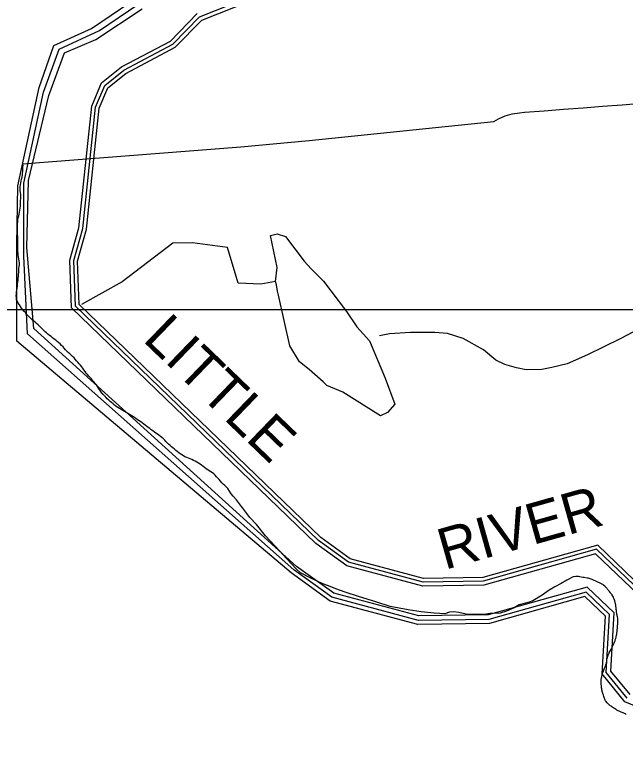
# Model space of a CAD drawing. Extents: x 2206922 to 2357709, y 510027 to 673830.
# Drawn here: x 2292602 to 2295098, y 608980 to 611959 of the extents above; entities that cross this region are included whole.
import ezdxf

# ---------------------------------------------------------------- set-up
doc = ezdxf.new("R2010")
doc.units = 0
for name, color, linetype in [('Exist Boundary Political City Limit New', 7, 'Continuous'), ('Exist Hydrographic Buffer Line', 7, 'Continuous'), ('Exist Hydrographic Misc Water Feature', 7, 'Continuous'), ('Exist Hydrographic River Shore', 7, 'Continuous'), ('Exist Hydrographic River Shore Label', 7, 'Continuous'), ('Exist Road Non-System Type 51', 7, 'Continuous'), ('Map Preparation Boundary City Limit Buffer Line', 7, 'Continuous'), ('Map Preparation Inset Cut Line', 7, 'Continuous')]:
    doc.layers.add(name, color=color, linetype=linetype)

msp = doc.modelspace()

# ---------------------------------------------------------------- linework, layer by layer
at = {"layer": 'Exist Boundary Political City Limit New'}
for points in [[(2292615.2, 610865.4), (2292616.2, 610873.3), (2292617.2, 610881.2), (2292618.2, 610889.2), (2292618.5, 610897.1), (2292618.8, 610905.1), (2292619, 610913.2), (2292619.2, 610921.1), (2292620.5, 610929.1), (2292622, 610936.9), (2292621.5, 610944.9), (2292620.8, 610952.8), (2292619.5, 610960.8), (2292618.2, 610968.7), (2292617.2, 610976.6), (2292616.5, 610984.6), (2292615.8, 610992.6), (2292615, 611000.6), (2292614.8, 611008.5), (2292614.8, 611016.5), (2292615.2, 611032.5), (2292615.2, 611040.5), (2292615, 611048.5), (2292614, 611064.5), (2292613.8, 611072.5), (2292613.8, 611080.5), (2292614.5, 611104.5), (2292615, 611112.5), (2292616, 611120.4), (2292617.2, 611128.2), (2292619.2, 611136.1), (2292621.2, 611143.8), (2292622.8, 611151.7), (2292624, 611159.6), (2292625, 611167.5), (2292625.8, 611175.5), (2292626.2, 611183.4), (2292627.5, 611223.4), (2292626.5, 611231.4), (2292625.2, 611239.3), (2292625, 611247.2), (2292625.2, 611255.2), (2292626.2, 611263.2), (2292627.2, 611271.2), (2292629, 611278.9), (2292630.8, 611286.8), (2292632.5, 611294.6), (2292634, 611302.4), (2292635, 611310.3), (2292636, 611318.3), (2292636, 611334.3), (2292636.5, 611342.3), (2292633.8, 611349.6), (2293526.2, 611419), (2293805, 611444.4), (2294560.5, 611521.5), (2294579, 611533.2), (2294606.2, 611545.3), (2294635.2, 611553.8), (2294665.5, 611558.1), (2294685.2, 611559.7), (2294765, 611565.9), (2294844.8, 611572.1), (2294924.5, 611578.2), (2295004.2, 611584.5), (2295084, 611590.7), (2295163.8, 611596.9)], [(2293104.2, 610303.2), (2293097.8, 610307.7), (2293091.5, 610312.2), (2293085.2, 610316.7), (2293078.8, 610321.1), (2293072, 610324.9), (2293065, 610328.7), (2293058, 610332.6), (2293051, 610336.8), (2293044.2, 610341.1), (2293037.8, 610345.4), (2293030.8, 610349.5), (2293023.8, 610353.4), (2293017.2, 610357.9), (2293010.8, 610362.7), (2293004.8, 610367.8), (2292998.5, 610373.1), (2292992.5, 610378.4), (2292986.8, 610383.7), (2292980.8, 610389.3), (2292975.2, 610394.9), (2292969.5, 610400.8), (2292964.2, 610406.5), (2292960.8, 610410.5), (2292959, 610412.5), (2292954, 610418.8), (2292945.5, 610432.3), (2292941, 610438.8), (2292936.2, 610445.4), (2292931.2, 610451.7), (2292926.2, 610457.9), (2292921, 610463.9), (2292915.8, 610470), (2292910.5, 610475.9), (2292904.8, 610481.5), (2292899.8, 610487.5), (2292894.5, 610493.8), (2292890, 610500.2), (2292885.2, 610506.8), (2292880.8, 610513.4), (2292876.2, 610520.1), (2292871.5, 610526.2), (2292866, 610532.2), (2292860.5, 610538), (2292855, 610543.8), (2292850.2, 610550.2), (2292845, 610556.2), (2292839.2, 610561.6), (2292833.2, 610567.1), (2292827.2, 610572.5), (2292821.5, 610577.9), (2292815.8, 610583.8), (2292810.5, 610589.6), (2292805.2, 610595.6), (2292800, 610601.6), (2292794.2, 610607.2), (2292788.5, 610612.8), (2292782.5, 610617.9), (2292776.2, 610623.1), (2292770, 610628.1), (2292763.8, 610633), (2292757.2, 610637.9), (2292751, 610642.8), (2292744.8, 610647.6), (2292738.5, 610652.6), (2292732.2, 610657.9), (2292726.5, 610663.1), (2292720.5, 610668.8), (2292715, 610674.3), (2292709.2, 610679.9), (2292703.5, 610685.6), (2292698, 610691.3), (2292692.2, 610696.9), (2292686, 610701.9), (2292679.8, 610706.8), (2292673.8, 610712.1), (2292668, 610717.6), (2292662.2, 610723.4), (2292657.5, 610728.3), (2292656.8, 610729.2), (2292651.2, 610735.1), (2292646, 610740.9), (2292640.5, 610747), (2292635.5, 610753.1), (2292630.8, 610759.4), (2292626, 610765.9), (2292621.5, 610772.6), (2292617.2, 610779.4), (2292613.5, 610786.6), (2292610, 610793.7), (2292609.5, 610801.4), (2292609.2, 610809.5), (2292609.8, 610817.6), (2292610.5, 610825.6), (2292611.5, 610833.6), (2292612.5, 610841.5), (2292613.5, 610849.4), (2292614.2, 610857.4), (2292615.2, 610865.4)], [(2294758, 609586), (2294718.8, 609563.6), (2294704.2, 609557.1), (2294663, 609546.2), (2294642.5, 609534.4), (2294611.2, 609521.1), (2294586, 609513.1), (2294544.5, 609511.8), (2294528.5, 609508.8), (2294484, 609507), (2294447, 609508.6), (2294416.5, 609515.6), (2294396.2, 609518.5), (2294379, 609516.1), (2294359.5, 609510.2), (2294315.8, 609512.2), (2294263, 609518.8), (2294209.8, 609525.8), (2294136.8, 609540.2), (2294078.5, 609559.3), (2294011.5, 609579.8), (2293953.2, 609598.6), (2293915, 609611.6), (2293897.8, 609619.3), (2293880.8, 609625.9), (2293860.8, 609632.8), (2293809.2, 609657.1), (2293770.5, 609678.2), (2293751.8, 609693.2), (2293713.8, 609735.4), (2293666.8, 609786.4), (2293627.8, 609829.2), (2293590, 609874.8), (2293563.8, 609904), (2293534.2, 609942), (2293529, 609949.1), (2293508, 609976.4), (2293494.8, 609990.4), (2293487.2, 610000.4), (2293472.8, 610021.8), (2293467.2, 610027.9), (2293461.2, 610034.1), (2293454.8, 610039.9), (2293448.5, 610045.7), (2293443, 610052.1), (2293437.5, 610058.5), (2293432, 610064.6), (2293426.8, 610070.4), (2293421.5, 610076.1), (2293416, 610081.7), (2293410, 610086.3), (2293403.8, 610090.8), (2293397.2, 610094.9), (2293391, 610098.9), (2293384.8, 610103.2), (2293378.2, 610107.8), (2293372.2, 610112.4), (2293366, 610117.1), (2293359.8, 610121.1), (2293353, 610125.1), (2293346.5, 610129.2), (2293340.2, 610133.3), (2293333.5, 610137), (2293326.8, 610140.4), (2293319.5, 610143.3), (2293312.5, 610146.1), (2293305.5, 610148.7), (2293298, 610151.2), (2293291.8, 610155.3), (2293285.5, 610159.6), (2293279, 610164.2), (2293273, 610168.6), (2293266.5, 610173.3), (2293260.8, 610177.9), (2293254.8, 610183.1), (2293249.2, 610188.2), (2293243, 610193.1), (2293237, 610197.6), (2293231.2, 610202.8), (2293225.8, 610208.2), (2293220.5, 610214.1), (2293215.2, 610219.9), (2293209.8, 610225), (2293203.8, 610230.2), (2293198, 610234.8), (2293191.5, 610239.6), (2293185.5, 610243.9), (2293179, 610248.4), (2293173, 610253), (2293166.8, 610257.6), (2293160.5, 610262.2), (2293154.2, 610266.8), (2293148, 610271.3), (2293141.8, 610275.9), (2293135.8, 610280.8), (2293129.8, 610285.7), (2293123.5, 610290.3), (2293117.2, 610294.8), (2293110.8, 610299.1), (2293104.2, 610303.2)], [(2295025.8, 609337.6), (2295026.8, 609340.4), (2295028.5, 609344.8), (2295029.5, 609346.8), (2295030.8, 609349.5), (2295031.8, 609351.5), (2295034, 609355.7), (2295036.5, 609360.4), (2295037.8, 609362.8), (2295039.8, 609366.3), (2295041.5, 609369.9), (2295042.8, 609372.2), (2295045, 609376.8), (2295046, 609378.8), (2295047.8, 609382.4), (2295049, 609385.2), (2295051, 609389.6), (2295051.8, 609391.7), (2295053.2, 609395.2), (2295054, 609397.4), (2295055.2, 609400.9), (2295056, 609403.1), (2295057.2, 609406.6), (2295058, 609409.1), (2295059.5, 609414.3), (2295060.2, 609418.2), (2295061, 609421.1), (2295062.2, 609427.8), (2295063, 609433.9), (2295063.5, 609436.9), (2295064, 609441.9), (2295064.2, 609444.1), (2295064.5, 609447.9), (2295064.8, 609450.1), (2295065, 609454), (2295065.5, 609460.5), (2295065.8, 609463.1), (2295066.2, 609467.8), (2295066.5, 609470.8), (2295066.5, 609473.1), (2295067, 609477.7), (2295067, 609481.4), (2295066.5, 609488.7), (2295066, 609491.7), (2295065, 609497.8), (2295064.2, 609501.5), (2295063.5, 609505.4), (2295063, 609507.6), (2295062.2, 609511.3), (2295061.2, 609516.9), (2295061, 609519.2), (2295060.5, 609523.1), (2295060.2, 609527.1), (2295060, 609530.1), (2295059.5, 609536.3), (2295059, 609539.1), (2295058.2, 609543), (2295057.8, 609545.9), (2295056.8, 609551.7), (2295056, 609554.8), (2295055.5, 609557), (2295054.5, 609560.6), (2295053.8, 609563.5), (2295051.8, 609569.8), (2295050.8, 609572), (2295049.2, 609575.4), (2295048.2, 609577.5), (2295046.8, 609581.1), (2295044, 609586), (2295042.8, 609587.9), (2295039.8, 609591.7), (2295038.2, 609593.4), (2295036.2, 609595.6), (2295032, 609600.9), (2295030, 609603.4), (2295027.2, 609607.2), (2295026, 609609.1), (2295023.5, 609612.5), (2295022, 609614.2), (2295019, 609617.6), (2295016.2, 609620.4), (2295014, 609622.5), (2295008, 609627.6), (2295005.5, 609629.2), (2295001.5, 609631.6), (2294999.5, 609632.6), (2294962.2, 609650.4), (2294945.8, 609655.8), (2294941.2, 609656.4), (2294929.2, 609658), (2294924.5, 609658.8), (2294916.5, 609660.3), (2294905.5, 609662.6), (2294894.5, 609661.9), (2294884.2, 609661.1), (2294858.2, 609648.2), (2294834.8, 609633.8), (2294809.5, 609620.7), (2294786.5, 609607), (2294758, 609586)], [(2295101.2, 609099.2), (2295097.5, 609100.8), (2295093.5, 609102.5), (2295088.5, 609104.7), (2295084.5, 609106.4), (2295080.8, 609107.9), (2295077.2, 609109.6), (2295072.5, 609111.6), (2295068.2, 609113.9), (2295065.5, 609115.3), (2295063, 609116.8), (2295059.5, 609118.7), (2295056.8, 609120.2), (2295053.2, 609122.4), (2295050.8, 609124), (2295048.2, 609125.6), (2295045.8, 609127.3), (2295042, 609130), (2295039.2, 609131.9), (2295036.8, 609133.8), (2295034.5, 609135.6), (2295031.2, 609138.2), (2295027.8, 609141.2), (2295025.5, 609143.6), (2295022.8, 609146.5), (2295017.8, 609152.5), (2295016, 609154.9), (2295014.8, 609157.7), (2295013.5, 609161.4), (2295012.2, 609164.3), (2295011, 609168.2), (2295009.2, 609172.3), (2295007.8, 609177.4), (2295006.2, 609181.3), (2295005.2, 609184.2), (2295004, 609188.1), (2295003, 609191.9), (2295002.2, 609195.8), (2295001.2, 609199.6), (2295000.5, 609203.6), (2294999.8, 609207.8), (2294999.5, 609211.6), (2294998.2, 609224.6), (2294998.8, 609241.8), (2295000, 609248.8), (2295000.8, 609252.7), (2295001.2, 609254.9), (2295002.5, 609260.1), (2295003.5, 609263.3), (2295004.5, 609267.1), (2295005.5, 609270), (2295007.8, 609276), (2295008.5, 609278.3), (2295010.2, 609282.2), (2295011.2, 609284.8), (2295013.5, 609290.8), (2295014.5, 609292.8), (2295016, 609297), (2295017.2, 609299.8), (2295018, 609301.9), (2295020.2, 609308.5), (2295020.8, 609311.6), (2295021.5, 609316.8), (2295021.8, 609319.2), (2295022.2, 609324.8), (2295022.8, 609326.9), (2295023.8, 609330.9), (2295024.2, 609333.1), (2295025.8, 609337.6)]]:
    msp.add_lwpolyline(points, dxfattribs=at)
at = {"layer": 'Exist Hydrographic Buffer Line'}
for points in [[(2295193.3, 609569.6), (2294980, 609773.7), (2294516.7, 609642.9), (2294271.4, 609639.6), (2293966.2, 609721), (2293843.1, 609809.9), (2292851.1, 610767.8), (2292844.5, 610953.4), (2292881.4, 611085.1), (2292933.2, 611581.1), (2292970.9, 611669.8), (2293048.2, 611731.6), (2293248.7, 611837.8), (2293358, 611949.8), (2294386, 612358.5)], [(2295105.1, 609164.6), (2295019.1, 609269.7), (2295033.1, 609506.7), (2294936.5, 609599.1), (2294539.4, 609487), (2294251.9, 609483.1), (2293898.1, 609577.5), (2293742.6, 609689.8), (2292655.1, 610653.7), (2292640.5, 610971.1), (2292640.5, 611270.4), (2292720.7, 611642.6), (2292784.6, 611817.8), (2292948.7, 611894.4), (2293105.5, 612000.2)], [(2295116.4, 609179.7), (2295037.7, 609275.7), (2295051.8, 609514), (2294941.6, 609619.5), (2294536.8, 609505.2), (2294254.2, 609501.4), (2293906.1, 609594.3), (2293754.4, 609703.8), (2292680.6, 610675.6), (2292651.5, 611007.6), (2292658.7, 611281.3), (2292742.6, 611628), (2292806.5, 611803.2), (2292934.1, 611857.9), (2293123.7, 611982)], [(2297540.2, 609590.8), (2297284.1, 609777.4), (2297000.4, 609824.5), (2296658.1, 609782.8), (2295759.9, 609428.4), (2295555, 609152.8), (2295524.9, 608980.3), (2295315, 609229.1), (2295191, 609280.4), (2295161.8, 609316), (2295176.5, 609563), (2294975.4, 609755.3), (2294519.1, 609626.5), (2294269.3, 609623.1), (2293959, 609705.9), (2293832.6, 609797.3), (2292835, 610760.6), (2292828, 610955.4), (2292865.2, 611088.2), (2292917.1, 611585.2), (2292957.4, 611680), (2293039.1, 611745.4), (2293238.7, 611851.1), (2293348.6, 611963.8)]]:
    msp.add_lwpolyline(points, dxfattribs=at)
at = {"layer": 'Exist Hydrographic Misc Water Feature'}
for points in [[(2293676.7, 610828.8), (2293672.6, 610854.6), (2293668.5, 610868.6), (2293675, 610925.4), (2293647.9, 611055.8), (2293675, 611062.6), (2293708.9, 611052.4), (2293785.1, 610950.8), (2293813.8, 610920.3), (2293864.6, 610869.5), (2293893.4, 610830.5), (2293957.7, 610745.8), (2294000.1, 610683.1), (2294052.5, 610625.5), (2294116.5, 610473.1), (2294155, 610367), (2294126.1, 610333.3), (2294097.2, 610318.8), (2293942.9, 610415.7), (2293878.1, 610442.9), (2293862.1, 610458.7), (2293805.7, 610508.1), (2293765.5, 610539.7), (2293726.8, 610605.6), (2293680.8, 610812.8), (2293676.7, 610828.8)], [(2293668.5, 610868.6), (2293608, 610857.6), (2293515.8, 610862), (2293471.9, 611006.9), (2293329.2, 611025.6), (2293248.1, 611024.5), (2293041.8, 610866.4), (2292875, 610774.2)]]:
    msp.add_lwpolyline(points, dxfattribs=at)
at = {"layer": 'Exist Hydrographic River Shore'}
for points in [[(2295208.8, 609575.7), (2294984.2, 609790.6), (2294514.5, 609658), (2294273.3, 609654.7), (2293972.8, 609734.9), (2293852.9, 609821.5), (2292866, 610774.5), (2292859.7, 610951.6), (2292896.3, 611082.3), (2292948, 611577.2), (2292983.3, 611660.4), (2293056.5, 611718.9), (2293257.9, 611825.5), (2293366.5, 611936.9), (2294394.6, 612345.7)], [(2295219.9, 609099), (2295094.9, 609150.7), (2295002, 609264.1), (2295015.9, 609499.9), (2294931.8, 609580.4), (2294541.8, 609470.3), (2294249.8, 609466.3), (2293890.8, 609562.1), (2293731.9, 609676.9), (2292611.3, 610624.5), (2292611.3, 611018.6), (2292615, 611259.4), (2292702.5, 611660.8), (2292762.7, 611832.4), (2292915.9, 611901.7), (2293076.3, 612011.2)]]:
    msp.add_lwpolyline(points, dxfattribs=at)
at = {"layer": 'Exist Road Non-System Type 51'}
msp.add_lwpolyline([(2295297.4, 610753.3), (2295239.3, 610719.3), (2295076.2, 610633.6), (2294943, 610568.5), (2294859.3, 610531.7), (2294797.4, 610517.1), (2294756.3, 610509.1), (2294692.5, 610507.5), (2294652, 610515.3), (2294605.3, 610529.3), (2294567.9, 610546.5), (2294518.1, 610588.5), (2294434, 610635.3), (2294370.1, 610655.5), (2294318.7, 610660.2), (2294219.1, 610660.2), (2294134.4, 610654.7), (2294092.7, 610646.4)], dxfattribs=at)
at = {"layer": 'Map Preparation Boundary City Limit Buffer Line'}
for points in [[(2292615.2, 610865.4), (2292616.2, 610873.3), (2292617.2, 610881.2), (2292618.2, 610889.2), (2292618.5, 610897.1), (2292618.8, 610905.1), (2292619, 610913.2), (2292619.2, 610921.1), (2292620.5, 610929.1), (2292622, 610936.9), (2292621.5, 610944.9), (2292620.8, 610952.8), (2292619.5, 610960.8), (2292618.2, 610968.7), (2292617.2, 610976.6), (2292616.5, 610984.6), (2292615.8, 610992.6), (2292615, 611000.6), (2292614.8, 611008.5), (2292614.8, 611016.5), (2292615.2, 611032.5), (2292615.2, 611040.5), (2292615, 611048.5), (2292614, 611064.5), (2292613.8, 611072.5), (2292613.8, 611080.5), (2292614.5, 611104.5), (2292615, 611112.5), (2292616, 611120.4), (2292617.2, 611128.2), (2292619.2, 611136.1), (2292621.2, 611143.8), (2292622.8, 611151.7), (2292624, 611159.6), (2292625, 611167.5), (2292625.8, 611175.5), (2292626.2, 611183.4), (2292627.5, 611223.4), (2292626.5, 611231.4), (2292625.2, 611239.3), (2292625, 611247.2), (2292625.2, 611255.2), (2292626.2, 611263.2), (2292627.2, 611271.2), (2292629, 611278.9), (2292630.8, 611286.8), (2292632.5, 611294.6), (2292634, 611302.4), (2292635, 611310.3), (2292636, 611318.3), (2292636, 611334.3), (2292636.5, 611342.3), (2292633.8, 611349.6), (2293526.2, 611419), (2293805, 611444.4), (2294560.5, 611521.5), (2294579, 611533.2), (2294606.2, 611545.3), (2294635.2, 611553.8), (2294665.5, 611558.1), (2294685.2, 611559.7), (2294765, 611565.9), (2294844.8, 611572.1), (2294924.5, 611578.2), (2295004.2, 611584.5), (2295084, 611590.7), (2295163.8, 611596.9)], [(2293104.2, 610303.2), (2293097.8, 610307.7), (2293091.5, 610312.2), (2293085.2, 610316.7), (2293078.8, 610321.1), (2293072, 610324.9), (2293065, 610328.7), (2293058, 610332.6), (2293051, 610336.8), (2293044.2, 610341.1), (2293037.8, 610345.4), (2293030.8, 610349.5), (2293023.8, 610353.4), (2293017.2, 610357.9), (2293010.8, 610362.7), (2293004.8, 610367.8), (2292998.5, 610373.1), (2292992.5, 610378.4), (2292986.8, 610383.7), (2292980.8, 610389.3), (2292975.2, 610394.9), (2292969.5, 610400.8), (2292964.2, 610406.5), (2292960.8, 610410.5), (2292959, 610412.5), (2292954, 610418.8), (2292945.5, 610432.3), (2292941, 610438.8), (2292936.2, 610445.4), (2292931.2, 610451.7), (2292926.2, 610457.9), (2292921, 610463.9), (2292915.8, 610470), (2292910.5, 610475.9), (2292904.8, 610481.5), (2292899.8, 610487.5), (2292894.5, 610493.8), (2292890, 610500.2), (2292885.2, 610506.8), (2292880.8, 610513.4), (2292876.2, 610520.1), (2292871.5, 610526.2), (2292866, 610532.2), (2292860.5, 610538), (2292855, 610543.8), (2292850.2, 610550.2), (2292845, 610556.2), (2292839.2, 610561.6), (2292833.2, 610567.1), (2292827.2, 610572.5), (2292821.5, 610577.9), (2292815.8, 610583.8), (2292810.5, 610589.6), (2292805.2, 610595.6), (2292800, 610601.6), (2292794.2, 610607.2), (2292788.5, 610612.8), (2292782.5, 610617.9), (2292776.2, 610623.1), (2292770, 610628.1), (2292763.8, 610633), (2292757.2, 610637.9), (2292751, 610642.8), (2292744.8, 610647.6), (2292738.5, 610652.6), (2292732.2, 610657.9), (2292726.5, 610663.1), (2292720.5, 610668.8), (2292715, 610674.3), (2292709.2, 610679.9), (2292703.5, 610685.6), (2292698, 610691.3), (2292692.2, 610696.9), (2292686, 610701.9), (2292679.8, 610706.8), (2292673.8, 610712.1), (2292668, 610717.6), (2292662.2, 610723.4), (2292657.5, 610728.3), (2292656.8, 610729.2), (2292651.2, 610735.1), (2292646, 610740.9), (2292640.5, 610747), (2292635.5, 610753.1), (2292630.8, 610759.4), (2292626, 610765.9), (2292621.5, 610772.6), (2292617.2, 610779.4), (2292613.5, 610786.6), (2292610, 610793.7), (2292609.5, 610801.4), (2292609.2, 610809.5), (2292609.8, 610817.6), (2292610.5, 610825.6), (2292611.5, 610833.6), (2292612.5, 610841.5), (2292613.5, 610849.4), (2292614.2, 610857.4), (2292615.2, 610865.4)], [(2294758, 609586), (2294718.8, 609563.6), (2294704.2, 609557.1), (2294663, 609546.2), (2294642.5, 609534.4), (2294611.2, 609521.1), (2294586, 609513.1), (2294544.5, 609511.8), (2294528.5, 609508.8), (2294484, 609507), (2294447, 609508.6), (2294416.5, 609515.6), (2294396.2, 609518.5), (2294379, 609516.1), (2294359.5, 609510.2), (2294315.8, 609512.2), (2294263, 609518.8), (2294209.8, 609525.8), (2294136.8, 609540.2), (2294078.5, 609559.3), (2294011.5, 609579.8), (2293953.2, 609598.6), (2293915, 609611.6), (2293897.8, 609619.3), (2293880.8, 609625.9), (2293860.8, 609632.8), (2293809.2, 609657.1), (2293770.5, 609678.2), (2293751.8, 609693.2), (2293713.8, 609735.4), (2293666.8, 609786.4), (2293627.8, 609829.2), (2293590, 609874.8), (2293563.8, 609904), (2293534.2, 609942), (2293529, 609949.1), (2293508, 609976.4), (2293494.8, 609990.4), (2293487.2, 610000.4), (2293472.8, 610021.8), (2293467.2, 610027.9), (2293461.2, 610034.1), (2293454.8, 610039.9), (2293448.5, 610045.7), (2293443, 610052.1), (2293437.5, 610058.5), (2293432, 610064.6), (2293426.8, 610070.4), (2293421.5, 610076.1), (2293416, 610081.7), (2293410, 610086.3), (2293403.8, 610090.8), (2293397.2, 610094.9), (2293391, 610098.9), (2293384.8, 610103.2), (2293378.2, 610107.8), (2293372.2, 610112.4), (2293366, 610117.1), (2293359.8, 610121.1), (2293353, 610125.1), (2293346.5, 610129.2), (2293340.2, 610133.3), (2293333.5, 610137), (2293326.8, 610140.4), (2293319.5, 610143.3), (2293312.5, 610146.1), (2293305.5, 610148.7), (2293298, 610151.2), (2293291.8, 610155.3), (2293285.5, 610159.6), (2293279, 610164.2), (2293273, 610168.6), (2293266.5, 610173.3), (2293260.8, 610177.9), (2293254.8, 610183.1), (2293249.2, 610188.2), (2293243, 610193.1), (2293237, 610197.6), (2293231.2, 610202.8), (2293225.8, 610208.2), (2293220.5, 610214.1), (2293215.2, 610219.9), (2293209.8, 610225), (2293203.8, 610230.2), (2293198, 610234.8), (2293191.5, 610239.6), (2293185.5, 610243.9), (2293179, 610248.4), (2293173, 610253), (2293166.8, 610257.6), (2293160.5, 610262.2), (2293154.2, 610266.8), (2293148, 610271.3), (2293141.8, 610275.9), (2293135.8, 610280.8), (2293129.8, 610285.7), (2293123.5, 610290.3), (2293117.2, 610294.8), (2293110.8, 610299.1), (2293104.2, 610303.2)], [(2295025.8, 609337.6), (2295026.8, 609340.4), (2295028.5, 609344.8), (2295029.5, 609346.8), (2295030.8, 609349.5), (2295031.8, 609351.5), (2295034, 609355.7), (2295036.5, 609360.4), (2295037.8, 609362.8), (2295039.8, 609366.3), (2295041.5, 609369.9), (2295042.8, 609372.2), (2295045, 609376.8), (2295046, 609378.8), (2295047.8, 609382.4), (2295049, 609385.2), (2295051, 609389.6), (2295051.8, 609391.7), (2295053.2, 609395.2), (2295054, 609397.4), (2295055.2, 609400.9), (2295056, 609403.1), (2295057.2, 609406.6), (2295058, 609409.1), (2295059.5, 609414.3), (2295060.2, 609418.2), (2295061, 609421.1), (2295062.2, 609427.8), (2295063, 609433.9), (2295063.5, 609436.9), (2295064, 609441.9), (2295064.2, 609444.1), (2295064.5, 609447.9), (2295064.8, 609450.1), (2295065, 609454), (2295065.5, 609460.5), (2295065.8, 609463.1), (2295066.2, 609467.8), (2295066.5, 609470.8), (2295066.5, 609473.1), (2295067, 609477.7), (2295067, 609481.4), (2295066.5, 609488.7), (2295066, 609491.7), (2295065, 609497.8), (2295064.2, 609501.5), (2295063.5, 609505.4), (2295063, 609507.6), (2295062.2, 609511.3), (2295061.2, 609516.9), (2295061, 609519.2), (2295060.5, 609523.1), (2295060.2, 609527.1), (2295060, 609530.1), (2295059.5, 609536.3), (2295059, 609539.1), (2295058.2, 609543), (2295057.8, 609545.9), (2295056.8, 609551.7), (2295056, 609554.8), (2295055.5, 609557), (2295054.5, 609560.6), (2295053.8, 609563.5), (2295051.8, 609569.8), (2295050.8, 609572), (2295049.2, 609575.4), (2295048.2, 609577.5), (2295046.8, 609581.1), (2295044, 609586), (2295042.8, 609587.9), (2295039.8, 609591.7), (2295038.2, 609593.4), (2295036.2, 609595.6), (2295032, 609600.9), (2295030, 609603.4), (2295027.2, 609607.2), (2295026, 609609.1), (2295023.5, 609612.5), (2295022, 609614.2), (2295019, 609617.6), (2295016.2, 609620.4), (2295014, 609622.5), (2295008, 609627.6), (2295005.5, 609629.2), (2295001.5, 609631.6), (2294999.5, 609632.6), (2294962.2, 609650.4), (2294945.8, 609655.8), (2294941.2, 609656.4), (2294929.2, 609658), (2294924.5, 609658.8), (2294916.5, 609660.3), (2294905.5, 609662.6), (2294894.5, 609661.9), (2294884.2, 609661.1), (2294858.2, 609648.2), (2294834.8, 609633.8), (2294809.5, 609620.7), (2294786.5, 609607), (2294758, 609586)], [(2295101.2, 609099.2), (2295097.5, 609100.8), (2295093.5, 609102.5), (2295088.5, 609104.7), (2295084.5, 609106.4), (2295080.8, 609107.9), (2295077.2, 609109.6), (2295072.5, 609111.6), (2295068.2, 609113.9), (2295065.5, 609115.3), (2295063, 609116.8), (2295059.5, 609118.7), (2295056.8, 609120.2), (2295053.2, 609122.4), (2295050.8, 609124), (2295048.2, 609125.6), (2295045.8, 609127.3), (2295042, 609130), (2295039.2, 609131.9), (2295036.8, 609133.8), (2295034.5, 609135.6), (2295031.2, 609138.2), (2295027.8, 609141.2), (2295025.5, 609143.6), (2295022.8, 609146.5), (2295017.8, 609152.5), (2295016, 609154.9), (2295014.8, 609157.7), (2295013.5, 609161.4), (2295012.2, 609164.3), (2295011, 609168.2), (2295009.2, 609172.3), (2295007.8, 609177.4), (2295006.2, 609181.3), (2295005.2, 609184.2), (2295004, 609188.1), (2295003, 609191.9), (2295002.2, 609195.8), (2295001.2, 609199.6), (2295000.5, 609203.6), (2294999.8, 609207.8), (2294999.5, 609211.6), (2294998.2, 609224.6), (2294998.8, 609241.8), (2295000, 609248.8), (2295000.8, 609252.7), (2295001.2, 609254.9), (2295002.5, 609260.1), (2295003.5, 609263.3), (2295004.5, 609267.1), (2295005.5, 609270), (2295007.8, 609276), (2295008.5, 609278.3), (2295010.2, 609282.2), (2295011.2, 609284.8), (2295013.5, 609290.8), (2295014.5, 609292.8), (2295016, 609297), (2295017.2, 609299.8), (2295018, 609301.9), (2295020.2, 609308.5), (2295020.8, 609311.6), (2295021.5, 609316.8), (2295021.8, 609319.2), (2295022.2, 609324.8), (2295022.8, 609326.9), (2295023.8, 609330.9), (2295024.2, 609333.1), (2295025.8, 609337.6)]]:
    msp.add_lwpolyline(points, dxfattribs=at)
at = {"layer": 'Map Preparation Inset Cut Line'}
for p, q in [((2292523.9, 610753.3), (2292696.5, 610753.3)), ((2292696.5, 610753.3), (2292751.5, 610753.3)), ((2292751.5, 610753.3), (2295297.4, 610753.3))]:
    msp.add_line(p, q, dxfattribs=at)

# ---------------------------------------------------------------- texts
at = {"layer": 'Exist Hydrographic River Shore Label'}
for s, rotation, p in [('LITTLE', 316.0007, (2293121.6, 610628)), ('RIVER', 15.7662, (2294359.2, 609689.1))]:
    msp.add_text(s, height=167.32, rotation=rotation, dxfattribs=at).set_placement(p)

doc.saveas('drawing.dxf')
